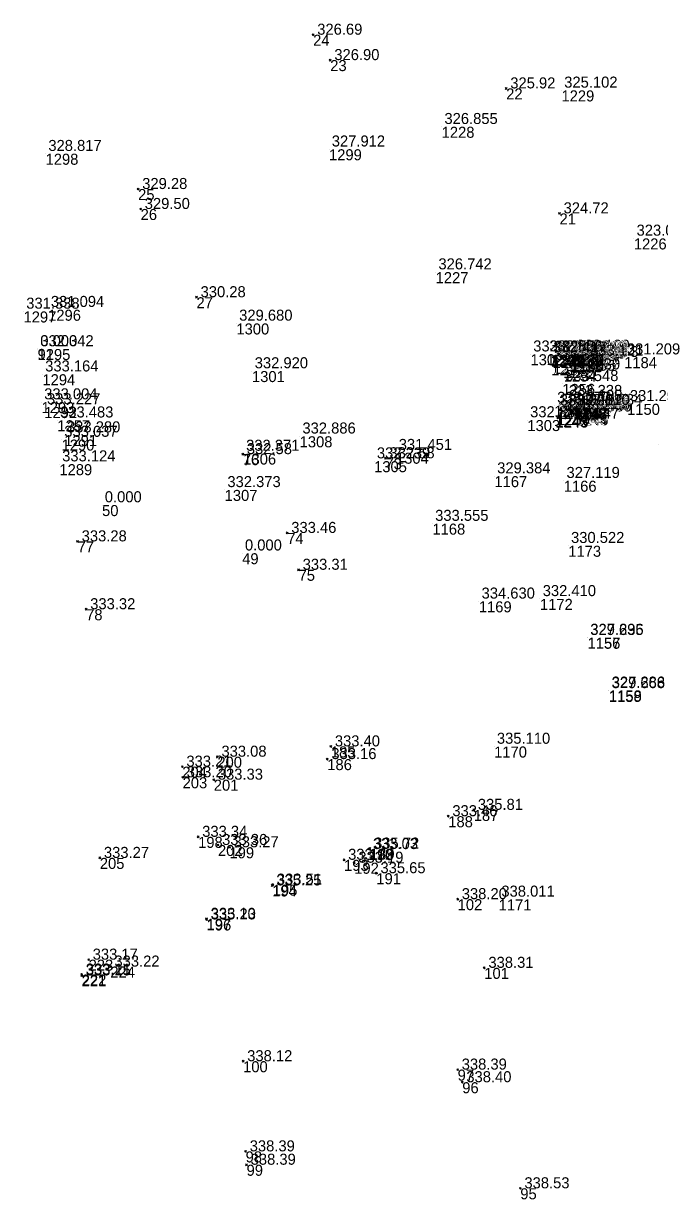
# Model space of a CAD drawing. Extents: x -829398 to -819400, y -1074439 to -1067977.
# Drawn here: x -825654 to -825584.8, y -1070204.8 to -1070076.8 of the extents above; entities that cross this region are included whole.
import ezdxf

# ---------------------------------------------------------------- set-up
doc = ezdxf.new("R2010")
doc.units = 0
doc.layers.add('Vrstva 60', color=7, linetype='Continuous')
doc.layers.add('Vrstva 61', color=7, linetype='Continuous')

msp = doc.modelspace()

# ---------------------------------------------------------------- linework, layer by layer
at = {"layer": 'Vrstva 60'}
for p, q in [((-825622.465, -1070078.023), (-825622.565, -1070077.923)), ((-825622.465, -1070078.023), (-825622.565, -1070078.123)), ((-825622.465, -1070078.023), (-825622.365, -1070077.923)), ((-825622.465, -1070078.023), (-825622.365, -1070078.123)), ((-825620.606, -1070080.786), (-825620.706, -1070080.686)), ((-825620.606, -1070080.786), (-825620.706, -1070080.886)), ((-825620.606, -1070080.786), (-825620.506, -1070080.686)), ((-825620.606, -1070080.786), (-825620.506, -1070080.886)), ((-825601.459, -1070083.867), (-825601.559, -1070083.767)), ((-825601.459, -1070083.867), (-825601.559, -1070083.967)), ((-825601.459, -1070083.867), (-825601.359, -1070083.767)), ((-825601.459, -1070083.867), (-825601.359, -1070083.967)), ((-825595.445, -1070084.081), (-825595.445, -1070084.081)), ((-825608.479, -1070088.039), (-825608.479, -1070088.039)), ((-825620.738, -1070090.486), (-825620.738, -1070090.486)), ((-825651.579, -1070090.972), (-825651.579, -1070090.972)), ((-825641.511, -1070094.812), (-825641.611, -1070094.712)), ((-825641.511, -1070094.812), (-825641.611, -1070094.912)), ((-825641.511, -1070094.812), (-825641.411, -1070094.712)), ((-825641.511, -1070094.812), (-825641.411, -1070094.912)), ((-825641.237, -1070096.984), (-825641.337, -1070096.884)), ((-825641.237, -1070096.984), (-825641.137, -1070096.884)), ((-825641.237, -1070096.984), (-825641.337, -1070097.084)), ((-825641.237, -1070096.984), (-825641.137, -1070097.084)), ((-825595.657, -1070097.461), (-825595.757, -1070097.361)), ((-825595.657, -1070097.461), (-825595.757, -1070097.561)), ((-825595.657, -1070097.461), (-825595.557, -1070097.361)), ((-825595.657, -1070097.461), (-825595.557, -1070097.561)), ((-825587.57, -1070100.188), (-825587.57, -1070100.188)), ((-825609.134, -1070103.856), (-825609.134, -1070103.856)), ((-825635.157, -1070106.584), (-825635.257, -1070106.484)), ((-825635.157, -1070106.584), (-825635.257, -1070106.684)), ((-825635.157, -1070106.584), (-825635.057, -1070106.484)), ((-825635.157, -1070106.584), (-825635.057, -1070106.684)), ((-825653.981, -1070108.132), (-825653.981, -1070108.132)), ((-825651.302, -1070107.944), (-825651.302, -1070107.944)), ((-825630.815, -1070109.437), (-825630.815, -1070109.437)), ((-825652.457, -1070112.21), (-825652.457, -1070112.21)), ((-825652.454, -1070112.219), (-825652.454, -1070112.219)), ((-825598.816, -1070112.788), (-825598.816, -1070112.788)), ((-825597.055, -1070112.777), (-825597.055, -1070112.777)), ((-825596.633, -1070112.882), (-825596.633, -1070112.882)), ((-825596.604, -1070112.925), (-825596.604, -1070112.925)), ((-825596.509, -1070112.82), (-825596.509, -1070112.82)), ((-825596.426, -1070113.084), (-825596.426, -1070113.084)), ((-825594.584, -1070112.935), (-825594.584, -1070112.935)), ((-825594.522, -1070113.555), (-825594.522, -1070113.555)), ((-825594.456, -1070112.863), (-825594.456, -1070112.863)), ((-825594.383, -1070112.797), (-825594.383, -1070112.797)), ((-825594.381, -1070113.418), (-825594.381, -1070113.418)), ((-825594.339, -1070113.441), (-825594.339, -1070113.441)), ((-825594.117, -1070112.707), (-825594.117, -1070112.707)), ((-825593.167, -1070113.384), (-825593.167, -1070113.384)), ((-825592.634, -1070113.239), (-825592.634, -1070113.239)), ((-825588.623, -1070113.105), (-825588.623, -1070113.105)), ((-825629.122, -1070114.617), (-825629.122, -1070114.617)), ((-825596.553, -1070113.866), (-825596.553, -1070113.866)), ((-825596.351, -1070113.728), (-825596.351, -1070113.728)), ((-825595.238, -1070114.173), (-825595.238, -1070114.173)), ((-825595.198, -1070114.563), (-825595.198, -1070114.563)), ((-825651.924, -1070114.962), (-825651.924, -1070114.962)), ((-825595.348, -1070116.014), (-825595.348, -1070116.014)), ((-825652.027, -1070117.997), (-825652.027, -1070117.997)), ((-825651.721, -1070118.535), (-825651.721, -1070118.535)), ((-825596.214, -1070118.378), (-825596.214, -1070118.378)), ((-825595.924, -1070118.652), (-825595.924, -1070118.652)), ((-825594.931, -1070117.628), (-825594.931, -1070117.628)), ((-825594.909, -1070118.161), (-825594.909, -1070118.161)), ((-825594.127, -1070118.61), (-825594.127, -1070118.61)), ((-825593.959, -1070118.691), (-825593.959, -1070118.691)), ((-825592.744, -1070118.601), (-825592.744, -1070118.601)), ((-825588.302, -1070118.185), (-825588.302, -1070118.185)), ((-825650.301, -1070119.97), (-825650.301, -1070119.97)), ((-825599.155, -1070119.947), (-825599.155, -1070119.947)), ((-825596.127, -1070119.496), (-825596.127, -1070119.496)), ((-825596.087, -1070119.562), (-825596.087, -1070119.562)), ((-825595.922, -1070119.295), (-825595.922, -1070119.295)), ((-825594.095, -1070119.164), (-825594.095, -1070119.164)), ((-825594.018, -1070119.27), (-825594.018, -1070119.27)), ((-825594.015, -1070118.693), (-825594.015, -1070118.693)), ((-825593.903, -1070119.313), (-825593.903, -1070119.313)), ((-825649.843, -1070122.073), (-825649.843, -1070122.073)), ((-825649.548, -1070121.588), (-825649.548, -1070121.588)), ((-825623.932, -1070121.716), (-825623.932, -1070121.716)), ((-825630.124, -1070123.66), (-825630.224, -1070123.56)), ((-825630.124, -1070123.66), (-825630.224, -1070123.76)), ((-825630.124, -1070123.66), (-825630.024, -1070123.56)), ((-825630.124, -1070123.66), (-825630.024, -1070123.76)), ((-825630.062, -1070123.592), (-825630.062, -1070123.592)), ((-825613.452, -1070123.501), (-825613.452, -1070123.501)), ((-825584.885, -1070122.609), (-825584.885, -1070122.609)), ((-825650.077, -1070124.747), (-825650.077, -1070124.747)), ((-825615.831, -1070124.422), (-825615.831, -1070124.422)), ((-825614.604, -1070124.106), (-825614.704, -1070124.006)), ((-825614.604, -1070124.106), (-825614.704, -1070124.206)), ((-825614.604, -1070124.106), (-825614.504, -1070124.006)), ((-825614.604, -1070124.106), (-825614.504, -1070124.206)), ((-825602.739, -1070126.05), (-825602.739, -1070126.05)), ((-825632.097, -1070127.548), (-825632.097, -1070127.548)), ((-825595.196, -1070126.549), (-825595.196, -1070126.549)), ((-825645.435, -1070129.197), (-825645.435, -1070129.197)), ((-825609.487, -1070131.218), (-825609.487, -1070131.218)), ((-825625.291, -1070132.232), (-825625.391, -1070132.132)), ((-825625.291, -1070132.232), (-825625.391, -1070132.332)), ((-825625.291, -1070132.232), (-825625.191, -1070132.132)), ((-825625.291, -1070132.232), (-825625.191, -1070132.332)), ((-825648.1, -1070133.151), (-825648.2, -1070133.051)), ((-825648.1, -1070133.151), (-825648.2, -1070133.251)), ((-825648.1, -1070133.151), (-825648, -1070133.051)), ((-825648.1, -1070133.151), (-825648, -1070133.251)), ((-825594.702, -1070133.624), (-825594.702, -1070133.624)), ((-825630.187, -1070134.439), (-825630.187, -1070134.439)), ((-825624.05, -1070136.242), (-825624.15, -1070136.142)), ((-825624.05, -1070136.242), (-825624.15, -1070136.342)), ((-825624.05, -1070136.242), (-825623.95, -1070136.142)), ((-825624.05, -1070136.242), (-825623.95, -1070136.342)), ((-825647.169, -1070140.532), (-825647.269, -1070140.432)), ((-825647.169, -1070140.532), (-825647.069, -1070140.432)), ((-825604.436, -1070139.673), (-825604.436, -1070139.673)), ((-825597.784, -1070139.406), (-825597.784, -1070139.406)), ((-825647.169, -1070140.532), (-825647.269, -1070140.632)), ((-825647.169, -1070140.532), (-825647.069, -1070140.632)), ((-825592.61, -1070143.639), (-825592.61, -1070143.639)), ((-825592.601, -1070143.611), (-825592.601, -1070143.611)), ((-825590.275, -1070149.358), (-825590.275, -1070149.358)), ((-825590.281, -1070149.42), (-825590.281, -1070149.42)), ((-825620.548, -1070155.456), (-825620.648, -1070155.356)), ((-825620.548, -1070155.456), (-825620.648, -1070155.556)), ((-825620.548, -1070155.456), (-825620.448, -1070155.356)), ((-825620.548, -1070155.456), (-825620.448, -1070155.556)), ((-825602.771, -1070155.469), (-825602.771, -1070155.469)), ((-825632.889, -1070156.579), (-825632.989, -1070156.479)), ((-825632.889, -1070156.579), (-825632.989, -1070156.679)), ((-825632.889, -1070156.579), (-825632.789, -1070156.479)), ((-825632.889, -1070156.579), (-825632.789, -1070156.679)), ((-825620.927, -1070156.84), (-825621.027, -1070156.74)), ((-825620.927, -1070156.84), (-825621.027, -1070156.94)), ((-825620.927, -1070156.84), (-825620.827, -1070156.74)), ((-825620.927, -1070156.84), (-825620.827, -1070156.94)), ((-825636.702, -1070157.66), (-825636.802, -1070157.56)), ((-825636.702, -1070157.66), (-825636.802, -1070157.76)), ((-825636.702, -1070157.66), (-825636.602, -1070157.56)), ((-825636.702, -1070157.66), (-825636.602, -1070157.76)), ((-825636.667, -1070158.817), (-825636.767, -1070158.717)), ((-825636.667, -1070158.817), (-825636.767, -1070158.917)), ((-825636.667, -1070158.817), (-825636.567, -1070158.717)), ((-825636.667, -1070158.817), (-825636.567, -1070158.917)), ((-825633.28, -1070159.077), (-825633.38, -1070158.977)), ((-825633.28, -1070159.077), (-825633.38, -1070159.177)), ((-825633.28, -1070159.077), (-825633.18, -1070158.977)), ((-825633.28, -1070159.077), (-825633.18, -1070159.177)), ((-825607.762, -1070163.052), (-825607.862, -1070162.952)), ((-825607.762, -1070163.052), (-825607.862, -1070163.152)), ((-825607.762, -1070163.052), (-825607.662, -1070162.952)), ((-825607.762, -1070163.052), (-825607.662, -1070163.152)), ((-825604.989, -1070162.362), (-825605.089, -1070162.262)), ((-825604.989, -1070162.362), (-825605.089, -1070162.462)), ((-825604.989, -1070162.362), (-825604.889, -1070162.262)), ((-825604.989, -1070162.362), (-825604.889, -1070162.462)), ((-825634.981, -1070165.298), (-825635.081, -1070165.198)), ((-825634.981, -1070165.298), (-825635.081, -1070165.398)), ((-825634.981, -1070165.298), (-825634.881, -1070165.198)), ((-825634.981, -1070165.298), (-825634.881, -1070165.398)), ((-825632.82, -1070166.182), (-825632.92, -1070166.082)), ((-825632.82, -1070166.182), (-825632.92, -1070166.282)), ((-825632.82, -1070166.182), (-825632.72, -1070166.082)), ((-825632.82, -1070166.182), (-825632.72, -1070166.282)), ((-825631.57, -1070166.432), (-825631.67, -1070166.332)), ((-825631.57, -1070166.432), (-825631.67, -1070166.532)), ((-825631.57, -1070166.432), (-825631.47, -1070166.332)), ((-825631.57, -1070166.432), (-825631.47, -1070166.532)), ((-825616.411, -1070166.629), (-825616.511, -1070166.529)), ((-825616.411, -1070166.629), (-825616.511, -1070166.729)), ((-825616.411, -1070166.629), (-825616.311, -1070166.529)), ((-825616.411, -1070166.629), (-825616.311, -1070166.729)), ((-825616.279, -1070166.574), (-825616.379, -1070166.474)), ((-825616.279, -1070166.574), (-825616.379, -1070166.674)), ((-825616.279, -1070166.574), (-825616.179, -1070166.474)), ((-825616.279, -1070166.574), (-825616.179, -1070166.674)), ((-825645.676, -1070167.589), (-825645.776, -1070167.489)), ((-825645.676, -1070167.589), (-825645.776, -1070167.689)), ((-825645.676, -1070167.589), (-825645.576, -1070167.489)), ((-825645.676, -1070167.589), (-825645.576, -1070167.689)), ((-825619.104, -1070167.798), (-825619.204, -1070167.698)), ((-825619.104, -1070167.798), (-825619.204, -1070167.898)), ((-825619.104, -1070167.798), (-825619.004, -1070167.698)), ((-825619.104, -1070167.798), (-825619.004, -1070167.898)), ((-825617.998, -1070168.114), (-825618.098, -1070168.014)), ((-825617.998, -1070168.114), (-825618.098, -1070168.214)), ((-825617.998, -1070168.114), (-825617.898, -1070168.014)), ((-825617.998, -1070168.114), (-825617.898, -1070168.214)), ((-825615.588, -1070169.254), (-825615.688, -1070169.154)), ((-825615.588, -1070169.254), (-825615.688, -1070169.354)), ((-825615.588, -1070169.254), (-825615.488, -1070169.154)), ((-825615.588, -1070169.254), (-825615.488, -1070169.354)), ((-825626.923, -1070170.586), (-825627.023, -1070170.486)), ((-825626.923, -1070170.586), (-825627.023, -1070170.686)), ((-825626.859, -1070170.496), (-825626.959, -1070170.396)), ((-825626.859, -1070170.496), (-825626.959, -1070170.596)), ((-825626.923, -1070170.586), (-825626.823, -1070170.486)), ((-825626.923, -1070170.586), (-825626.823, -1070170.686)), ((-825626.859, -1070170.496), (-825626.759, -1070170.396)), ((-825626.859, -1070170.496), (-825626.759, -1070170.596)), ((-825606.739, -1070172.079), (-825606.839, -1070171.979)), ((-825606.739, -1070172.079), (-825606.839, -1070172.179)), ((-825606.739, -1070172.079), (-825606.639, -1070171.979)), ((-825606.739, -1070172.079), (-825606.639, -1070172.179)), ((-825602.281, -1070172.105), (-825602.281, -1070172.105)), ((-825634.062, -1070174.218), (-825634.162, -1070174.118)), ((-825634.062, -1070174.218), (-825634.162, -1070174.318)), ((-825634.054, -1070174.285), (-825634.154, -1070174.185)), ((-825634.054, -1070174.285), (-825634.154, -1070174.385)), ((-825634.062, -1070174.218), (-825633.962, -1070174.118)), ((-825634.062, -1070174.218), (-825633.962, -1070174.318)), ((-825634.054, -1070174.285), (-825633.954, -1070174.185)), ((-825634.054, -1070174.285), (-825633.954, -1070174.385)), ((-825646.898, -1070178.659), (-825646.998, -1070178.559)), ((-825646.898, -1070178.659), (-825646.998, -1070178.759)), ((-825646.898, -1070178.659), (-825646.798, -1070178.559)), ((-825646.898, -1070178.659), (-825646.798, -1070178.759)), ((-825644.531, -1070179.414), (-825644.631, -1070179.314)), ((-825644.531, -1070179.414), (-825644.631, -1070179.514)), ((-825644.531, -1070179.414), (-825644.431, -1070179.314)), ((-825644.531, -1070179.414), (-825644.431, -1070179.514)), ((-825603.84, -1070179.552), (-825603.94, -1070179.452)), ((-825603.84, -1070179.552), (-825603.94, -1070179.652)), ((-825603.84, -1070179.552), (-825603.74, -1070179.452)), ((-825603.84, -1070179.552), (-825603.74, -1070179.652)), ((-825647.653, -1070180.377), (-825647.753, -1070180.277)), ((-825647.653, -1070180.377), (-825647.753, -1070180.477)), ((-825647.648, -1070180.28), (-825647.748, -1070180.18)), ((-825647.648, -1070180.28), (-825647.748, -1070180.38)), ((-825647.653, -1070180.377), (-825647.553, -1070180.277)), ((-825647.653, -1070180.377), (-825647.553, -1070180.477)), ((-825647.648, -1070180.28), (-825647.548, -1070180.18)), ((-825647.648, -1070180.28), (-825647.548, -1070180.38)), ((-825630.086, -1070189.711), (-825630.186, -1070189.611)), ((-825630.086, -1070189.711), (-825630.186, -1070189.811)), ((-825630.086, -1070189.711), (-825629.986, -1070189.611)), ((-825630.086, -1070189.711), (-825629.986, -1070189.811)), ((-825606.743, -1070190.622), (-825606.843, -1070190.522)), ((-825606.743, -1070190.622), (-825606.843, -1070190.722)), ((-825606.743, -1070190.622), (-825606.643, -1070190.522)), ((-825606.743, -1070190.622), (-825606.643, -1070190.722)), ((-825606.24, -1070191.996), (-825606.34, -1070191.896)), ((-825606.24, -1070191.996), (-825606.34, -1070192.096)), ((-825606.24, -1070191.996), (-825606.14, -1070191.896)), ((-825606.24, -1070191.996), (-825606.14, -1070192.096)), ((-825629.813, -1070199.521), (-825629.913, -1070199.421)), ((-825629.813, -1070199.521), (-825629.913, -1070199.621)), ((-825629.813, -1070199.521), (-825629.713, -1070199.421)), ((-825629.813, -1070199.521), (-825629.713, -1070199.621)), ((-825629.708, -1070200.975), (-825629.808, -1070200.875)), ((-825629.708, -1070200.975), (-825629.808, -1070201.075)), ((-825629.708, -1070200.975), (-825629.608, -1070200.875)), ((-825629.708, -1070200.975), (-825629.608, -1070201.075)), ((-825599.922, -1070203.537), (-825600.022, -1070203.437)), ((-825599.922, -1070203.537), (-825600.022, -1070203.637)), ((-825599.922, -1070203.537), (-825599.822, -1070203.437)), ((-825599.922, -1070203.537), (-825599.822, -1070203.637))]:
    msp.add_line(p, q, dxfattribs=at)

# ---------------------------------------------------------------- texts
for s, p in [('24', (-825622.465, -1070079.223)), ('23', (-825620.606, -1070081.986)), ('22', (-825601.459, -1070085.067)), ('1229', (-825595.445, -1070085.281)), ('1228', (-825608.479, -1070089.239)), ('1299', (-825620.738, -1070091.686)), ('1298', (-825651.579, -1070092.172)), ('25', (-825641.511, -1070096.012)), ('26', (-825641.237, -1070098.184)), ('21', (-825595.657, -1070098.661)), ('1226', (-825587.57, -1070101.388)), ('1227', (-825609.134, -1070105.056)), ('27', (-825635.157, -1070107.784)), ('1297', (-825653.981, -1070109.332)), ('1296', (-825651.302, -1070109.144)), ('1300', (-825630.815, -1070110.637)), ('91', (-825652.457, -1070113.41)), ('1295', (-825652.454, -1070113.419)), ('1302', (-825598.816, -1070113.988)), ('1233', (-825597.055, -1070113.977)), ('1242', (-825596.633, -1070114.082)), ('1235', (-825596.604, -1070114.125)), ('1232', (-825596.509, -1070114.02)), ('1240', (-825596.426, -1070114.284)), ('1239', (-825594.584, -1070114.135)), ('1238', (-825594.522, -1070114.755)), ('1187', (-825594.456, -1070114.063)), ('1236', (-825594.383, -1070113.997)), ('1186', (-825594.381, -1070114.618)), ('1237', (-825594.339, -1070114.641)), ('1231', (-825594.117, -1070113.907)), ('1185', (-825593.167, -1070114.584)), ('1230', (-825592.634, -1070114.439)), ('1184', (-825588.623, -1070114.305)), ('1301', (-825629.122, -1070115.817)), ('1234', (-825596.553, -1070115.066)), ('1241', (-825596.351, -1070114.928)), ('1255', (-825595.238, -1070115.373)), ('1254', (-825595.198, -1070115.763)), ('1294', (-825651.924, -1070116.162)), ('1256', (-825595.348, -1070117.214)), ('1293', (-825652.027, -1070119.197)), ('1292', (-825651.721, -1070119.735)), ('1244', (-825596.214, -1070119.578)), ('1251', (-825595.924, -1070119.852)), ('1253', (-825594.931, -1070118.828)), ('1252', (-825594.909, -1070119.361)), ('1248', (-825594.127, -1070119.81)), ('1148', (-825594.015, -1070119.893)), ('1247', (-825593.959, -1070119.891)), ('1147', (-825592.744, -1070119.801)), ('1150', (-825588.302, -1070119.385)), ('1257', (-825650.301, -1070121.17)), ('1303', (-825599.155, -1070121.147)), ('1245', (-825596.127, -1070120.696)), ('1243', (-825596.087, -1070120.762)), ('1250', (-825595.922, -1070120.495)), ('1249', (-825594.095, -1070120.364)), ('1149', (-825594.018, -1070120.47)), ('1246', (-825593.903, -1070120.513)), ('1290', (-825649.843, -1070123.273)), ('1291', (-825649.548, -1070122.788)), ('1308', (-825623.932, -1070122.916)), ('76', (-825630.124, -1070124.86)), ('1306', (-825630.062, -1070124.792)), ('1304', (-825613.452, -1070124.701)), ('1289', (-825650.077, -1070125.947)), ('1305', (-825615.831, -1070125.622)), ('73', (-825614.604, -1070125.306)), ('1167', (-825602.739, -1070127.25)), ('1307', (-825632.097, -1070128.748)), ('1166', (-825595.196, -1070127.749)), ('50', (-825645.435, -1070130.397)), ('1168', (-825609.487, -1070132.418)), ('74', (-825625.291, -1070133.432)), ('77', (-825648.1, -1070134.351)), ('1173', (-825594.702, -1070134.824)), ('49', (-825630.187, -1070135.639)), ('75', (-825624.05, -1070137.442)), ('1169', (-825604.436, -1070140.873)), ('1172', (-825597.784, -1070140.606)), ('78', (-825647.169, -1070141.732)), ('1156', (-825592.61, -1070144.839)), ('1157', (-825592.601, -1070144.811)), ('1158', (-825590.275, -1070150.558)), ('1159', (-825590.281, -1070150.62)), ('185', (-825620.548, -1070156.656)), ('1170', (-825602.771, -1070156.669)), ('200', (-825632.889, -1070157.779)), ('186', (-825620.927, -1070158.04)), ('204', (-825636.702, -1070158.86)), ('203', (-825636.667, -1070160.017)), ('201', (-825633.28, -1070160.277)), ('188', (-825607.762, -1070164.252)), ('187', (-825604.989, -1070163.562)), ('198', (-825634.981, -1070166.498)), ('202', (-825632.82, -1070167.382)), ('199', (-825631.57, -1070167.632)), ('190', (-825616.411, -1070167.829)), ('189', (-825616.279, -1070167.774)), ('205', (-825645.676, -1070168.789)), ('193', (-825619.104, -1070168.998)), ('192', (-825617.998, -1070169.314)), ('191', (-825615.588, -1070170.454)), ('194', (-825626.923, -1070171.786)), ('195', (-825626.859, -1070171.696)), ('102', (-825606.739, -1070173.279)), ('1171', (-825602.281, -1070173.305)), ('197', (-825634.062, -1070175.418)), ('196', (-825634.054, -1070175.485)), ('223', (-825646.898, -1070179.859)), ('224', (-825644.531, -1070180.614)), ('101', (-825603.84, -1070180.752)), ('221', (-825647.653, -1070181.577)), ('222', (-825647.648, -1070181.48)), ('100', (-825630.086, -1070190.911)), ('97', (-825606.743, -1070191.822)), ('96', (-825606.24, -1070193.196)), ('98', (-825629.813, -1070200.721)), ('99', (-825629.708, -1070202.175)), ('95', (-825599.922, -1070204.737))]:
    msp.add_text(s, height=1.2, dxfattribs=at).set_placement(p)
at = {"layer": 'Vrstva 61'}
for s, p in [(' 326.69', (-825622.465, -1070078.023)), (' 326.90', (-825620.606, -1070080.786)), (' 325.92', (-825601.459, -1070083.867)), ('325.102', (-825595.145, -1070083.781)), ('326.855', (-825608.179, -1070087.739)), ('327.912', (-825620.438, -1070090.186)), ('328.817', (-825651.279, -1070090.672)), (' 329.28', (-825641.511, -1070094.812)), (' 329.50', (-825641.237, -1070096.984)), (' 324.72', (-825595.657, -1070097.461)), ('323.043', (-825587.27, -1070099.888)), ('326.742', (-825608.834, -1070103.556)), (' 330.28', (-825635.157, -1070106.584)), ('331.338', (-825653.681, -1070107.832)), ('331.094', (-825651.002, -1070107.644)), ('329.680', (-825630.515, -1070109.137)), ('0.000', (-825652.157, -1070111.91)), ('332.342', (-825652.154, -1070111.919)), ('332.828', (-825598.516, -1070112.488)), ('332.556', (-825596.755, -1070112.477)), ('332.417', (-825596.333, -1070112.582)), ('333.043', (-825596.304, -1070112.625)), ('333.101', (-825596.209, -1070112.52)), ('333.070', (-825596.126, -1070112.784)), ('333.098', (-825596.051, -1070113.428)), ('333.089', (-825594.284, -1070112.635)), ('333.089', (-825594.222, -1070113.255)), ('328.707', (-825594.156, -1070112.563)), ('333.040', (-825594.083, -1070112.497)), ('328.334', (-825594.081, -1070113.118)), ('333.075', (-825594.039, -1070113.141)), ('333.120', (-825593.817, -1070112.407)), ('327.273', (-825592.867, -1070113.084)), ('333.121', (-825592.334, -1070112.939)), ('331.209', (-825588.323, -1070112.805)), ('333.164', (-825651.624, -1070114.662)), ('332.920', (-825628.822, -1070114.317)), ('333.077', (-825596.253, -1070113.566)), ('333.091', (-825594.938, -1070113.873)), ('333.277', (-825594.898, -1070114.263)), ('333.548', (-825595.048, -1070115.714)), ('333.338', (-825594.631, -1070117.328)), ('333.004', (-825651.727, -1070117.697)), ('333.227', (-825651.421, -1070118.235)), ('333.077', (-825595.914, -1070118.078)), ('333.098', (-825595.624, -1070118.352)), ('333.105', (-825594.609, -1070117.861)), ('333.110', (-825593.827, -1070118.31)), ('328.301', (-825593.715, -1070118.393)), ('333.054', (-825593.659, -1070118.391)), ('326.834', (-825592.444, -1070118.301)), ('331.256', (-825588.002, -1070117.885)), ('333.483', (-825650.001, -1070119.67)), ('332.885', (-825598.855, -1070119.647)), ('333.032', (-825595.827, -1070119.196)), ('332.475', (-825595.787, -1070119.262)), ('333.082', (-825595.622, -1070118.995)), ('333.090', (-825593.795, -1070118.864)), ('328.387', (-825593.718, -1070118.97)), ('333.030', (-825593.603, -1070119.013)), ('333.037', (-825649.543, -1070121.773)), ('333.280', (-825649.248, -1070121.288)), ('332.886', (-825623.632, -1070121.416)), ('332.371', (-825629.762, -1070123.292)), (' 332.58', (-825630.124, -1070123.66)), ('331.451', (-825613.152, -1070123.201)), ('333.124', (-825649.777, -1070124.447)), ('332.239', (-825615.531, -1070124.122)), (' 332.58', (-825614.604, -1070124.106)), ('329.384', (-825602.439, -1070125.75)), ('327.119', (-825594.896, -1070126.249)), ('332.373', (-825631.797, -1070127.248)), ('0.000', (-825645.135, -1070128.897)), ('333.555', (-825609.187, -1070130.918)), (' 333.46', (-825625.291, -1070132.232)), (' 333.28', (-825648.1, -1070133.151)), ('330.522', (-825594.402, -1070133.324)), ('0.000', (-825629.887, -1070134.139)), (' 333.31', (-825624.05, -1070136.242)), ('334.630', (-825604.136, -1070139.373)), ('332.410', (-825597.484, -1070139.106)), (' 333.32', (-825647.169, -1070140.532)), ('329.635', (-825592.31, -1070143.339)), ('327.296', (-825592.301, -1070143.311)), ('329.668', (-825589.981, -1070149.12)), ('327.286', (-825589.975, -1070149.058)), (' 333.40', (-825620.548, -1070155.456)), ('335.110', (-825602.471, -1070155.169)), (' 333.08', (-825632.889, -1070156.579)), (' 333.16', (-825620.927, -1070156.84)), (' 333.21', (-825636.702, -1070157.66)), (' 333.20', (-825636.667, -1070158.817)), (' 333.33', (-825633.28, -1070159.077)), (' 333.46', (-825607.762, -1070163.052)), (' 335.81', (-825604.989, -1070162.362)), (' 333.34', (-825634.981, -1070165.298)), (' 333.36', (-825632.82, -1070166.182)), (' 333.27', (-825631.57, -1070166.432)), (' 333.03', (-825616.411, -1070166.629)), (' 335.72', (-825616.279, -1070166.574)), (' 333.27', (-825645.676, -1070167.589)), (' 333.12', (-825619.104, -1070167.798)), (' 333.19', (-825617.998, -1070168.114)), (' 335.65', (-825615.588, -1070169.254)), (' 335.25', (-825626.923, -1070170.586)), (' 333.51', (-825626.859, -1070170.496)), (' 338.20', (-825606.739, -1070172.079)), ('338.011', (-825601.981, -1070171.805)), (' 333.10', (-825634.062, -1070174.218)), (' 335.23', (-825634.054, -1070174.285)), (' 333.17', (-825646.898, -1070178.659)), (' 333.22', (-825644.531, -1070179.414)), (' 338.31', (-825603.84, -1070179.552)), (' 333.25', (-825647.653, -1070180.377)), (' 333.11', (-825647.648, -1070180.28)), (' 338.12', (-825630.086, -1070189.711)), (' 338.39', (-825606.743, -1070190.622)), (' 338.40', (-825606.24, -1070191.996)), (' 338.39', (-825629.813, -1070199.521)), (' 338.39', (-825629.708, -1070200.975)), (' 338.53', (-825599.922, -1070203.537))]:
    msp.add_text(s, height=1.2, dxfattribs=at).set_placement(p)

doc.saveas('drawing.dxf')
